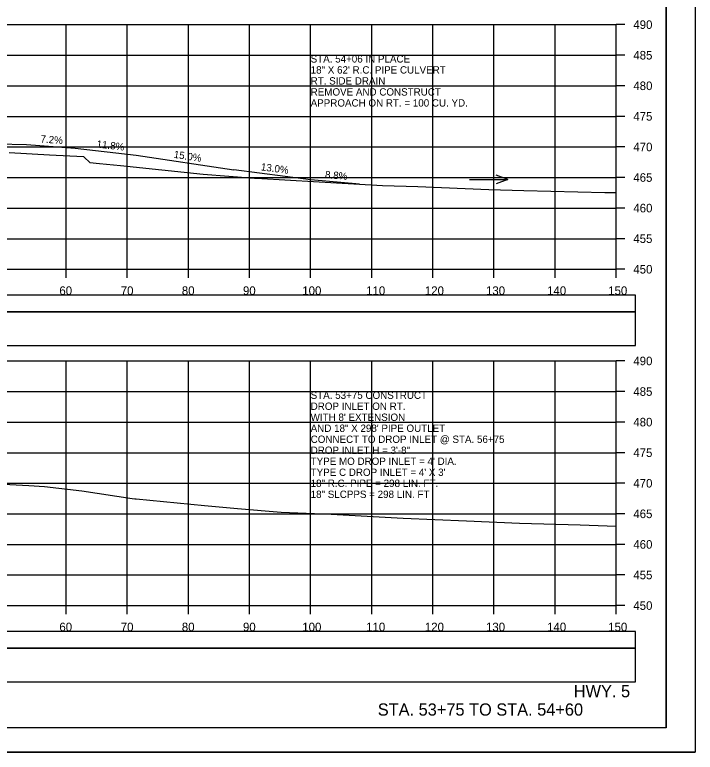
# Model space of a CAD drawing. Extents: x 1371057 to 1372761, y 380005 to 390517.
# Drawn here: x 1371945.8 to 1372057.1, y 383631.8 to 383752.4 of the extents above; entities that cross this region are included whole.
import ezdxf

# ---------------------------------------------------------------- set-up
doc = ezdxf.new("R2010")
doc.units = 0
for name, color, linetype in [('R_Axis', 7, 'Continuous'), ('R_Axis Annot', 7, 'Continuous'), ('R_Border', 7, 'Continuous'), ('R_Detour', 7, 'Continuous'), ('R_Dimension', 7, 'Continuous'), ('R_Draft', 7, 'Continuous'), ('R_Drive', 7, 'Continuous'), ('R_Exist Surface', 7, 'Continuous'), ('R_Grid', 7, 'Continuous'), ('R_No Plot', 7, 'Continuous'), ('R_Water Annot', 7, 'Continuous'), ('R_Xsect Elev', 7, 'Continuous')]:
    doc.layers.add(name, color=color, linetype=linetype)

msp = doc.modelspace()

# ---------------------------------------------------------------- linework, layer by layer
at = {"layer": 'R_Axis'}
for p, q in [((1372044.21, 383710.81), (1372044.21, 383750.81)), ((1372045.61, 383750.81), (1372044.21, 383750.81)), ((1372045.61, 383745.81), (1372044.21, 383745.81)), ((1372045.61, 383740.81), (1372044.21, 383740.81)), ((1372045.61, 383735.81), (1372044.21, 383735.81)), ((1372045.61, 383730.81), (1372044.21, 383730.81)), ((1372045.61, 383725.81), (1372044.21, 383725.81)), ((1372045.61, 383720.81), (1372044.21, 383720.81)), ((1372045.61, 383715.81), (1372044.21, 383715.81)), ((1371744.21, 383710.81), (1372044.21, 383710.81)), ((1371954.21, 383709.41), (1371954.21, 383710.81)), ((1371964.21, 383709.41), (1371964.21, 383710.81)), ((1371974.21, 383709.41), (1371974.21, 383710.81)), ((1371984.21, 383709.41), (1371984.21, 383710.81)), ((1371994.21, 383709.41), (1371994.21, 383710.81)), ((1372004.21, 383709.41), (1372004.21, 383710.81)), ((1372014.21, 383709.41), (1372014.21, 383710.81)), ((1372024.21, 383709.41), (1372024.21, 383710.81)), ((1372034.21, 383709.41), (1372034.21, 383710.81)), ((1372044.21, 383709.41), (1372044.21, 383710.81)), ((1372045.61, 383710.81), (1372044.21, 383710.81)), ((1372044.21, 383655.81), (1372044.21, 383695.81)), ((1372045.61, 383695.81), (1372044.21, 383695.81)), ((1372045.61, 383690.81), (1372044.21, 383690.81)), ((1372045.61, 383685.81), (1372044.21, 383685.81)), ((1372045.61, 383680.81), (1372044.21, 383680.81)), ((1372045.61, 383675.81), (1372044.21, 383675.81)), ((1372045.61, 383670.81), (1372044.21, 383670.81)), ((1372045.61, 383665.81), (1372044.21, 383665.81)), ((1372045.61, 383660.81), (1372044.21, 383660.81)), ((1371744.21, 383655.81), (1372044.21, 383655.81)), ((1371954.21, 383654.41), (1371954.21, 383655.81)), ((1371964.21, 383654.41), (1371964.21, 383655.81)), ((1371974.21, 383654.41), (1371974.21, 383655.81)), ((1371984.21, 383654.41), (1371984.21, 383655.81)), ((1371994.21, 383654.41), (1371994.21, 383655.81)), ((1372004.21, 383654.41), (1372004.21, 383655.81)), ((1372014.21, 383654.41), (1372014.21, 383655.81)), ((1372024.21, 383654.41), (1372024.21, 383655.81)), ((1372034.21, 383654.41), (1372034.21, 383655.81)), ((1372044.21, 383654.41), (1372044.21, 383655.81)), ((1372045.61, 383655.81), (1372044.21, 383655.81))]:
    msp.add_line(p, q, dxfattribs=at)
at = {"layer": 'R_Border'}
for q in [(1372052.39, 383841.27), (1371736.21, 383635.81)]:
    msp.add_line((1372052.39, 383635.81), q, dxfattribs=at)
at = {"layer": 'R_Detour'}
for points in [[(1371741.06, 383703.85), (1372047.37, 383703.85), (1372047.37, 383706.56), (1371741.06, 383706.56)], [(1371741.06, 383648.85), (1372047.37, 383648.85), (1372047.37, 383651.56), (1371741.06, 383651.56)]]:
    msp.add_lwpolyline(points, close=True, dxfattribs=at)
at = {"layer": 'R_Dimension'}
for points in [[(1371741.06, 383698.33), (1372047.37, 383698.33), (1372047.37, 383703.85), (1371741.06, 383703.85)], [(1371741.06, 383643.33), (1372047.37, 383643.33), (1372047.37, 383648.85), (1371741.06, 383648.85)]]:
    msp.add_lwpolyline(points, close=True, dxfattribs=at)
at = {"layer": 'R_Drive'}
for p, q in [((1371939.71, 383731.41), (1371947.7, 383731.2)), ((1371947.7, 383731.2), (1371955.68, 383730.63)), ((1371955.68, 383730.63), (1371965.68, 383729.45)), ((1371965.68, 383729.45), (1371981.64, 383727.06)), ((1371994.24, 383725.42), (1371981.64, 383727.06)), ((1372002.21, 383724.72), (1371994.24, 383725.42))]:
    msp.add_line(p, q, dxfattribs=at)
at = {"layer": 'R_Exist Surface'}
for points in [[(1371944.86, 383729.89), (1371951.5, 383729.52), (1371957.06, 383729.23), (1371957.08, 383729.23), (1371957.09, 383729.23), (1371957.16, 383729.14), (1371958.1, 383728.27), (1371959.66, 383728.1), (1371963.09, 383727.79), (1371976.64, 383726.37), (1371985.03, 383725.7), (1371985.29, 383725.7), (1371990.9, 383725.35), (1372005.96, 383724.5), (1372011.73, 383724.35), (1372023.36, 383723.86), (1372029.09, 383723.7), (1372042.33, 383723.36), (1372044.21, 383723.34)], [(1371942.87, 383675.74), (1371948.1, 383675.45), (1371950.65, 383675.29), (1371956.76, 383674.55), (1371964.98, 383673.33), (1371965.45, 383673.27), (1371965.66, 383673.24), (1371976.82, 383672.15), (1371982.23, 383671.71), (1371989.37, 383671.11), (1371997.57, 383670.78), (1372009.33, 383670.1), (1372019.72, 383669.64), (1372028.36, 383669.28), (1372038.32, 383669.02), (1372044.21, 383668.77)]]:
    msp.add_lwpolyline(points, dxfattribs=at)
at = {"layer": 'R_Grid'}
for p, q in [((1371744.21, 383750.81), (1372044.21, 383750.81)), ((1371954.21, 383710.81), (1371954.21, 383750.81)), ((1371964.21, 383710.81), (1371964.21, 383750.81)), ((1371974.21, 383710.81), (1371974.21, 383750.81)), ((1371984.21, 383710.81), (1371984.21, 383750.81)), ((1371994.21, 383710.81), (1371994.21, 383750.81)), ((1372004.21, 383710.81), (1372004.21, 383750.81)), ((1372014.21, 383710.81), (1372014.21, 383750.81)), ((1372024.21, 383710.81), (1372024.21, 383750.81)), ((1372034.21, 383710.81), (1372034.21, 383750.81)), ((1372044.21, 383710.81), (1372044.21, 383750.81)), ((1371744.21, 383745.81), (1372044.21, 383745.81)), ((1371744.21, 383740.81), (1372044.21, 383740.81)), ((1371744.21, 383735.81), (1372044.21, 383735.81)), ((1371744.21, 383730.81), (1372044.21, 383730.81)), ((1371744.21, 383725.81), (1372044.21, 383725.81)), ((1371744.21, 383720.81), (1372044.21, 383720.81)), ((1371744.21, 383715.81), (1372044.21, 383715.81)), ((1371744.21, 383710.81), (1372044.21, 383710.81)), ((1371744.21, 383695.81), (1372044.21, 383695.81)), ((1371954.21, 383655.81), (1371954.21, 383695.81)), ((1371964.21, 383655.81), (1371964.21, 383695.81)), ((1371974.21, 383655.81), (1371974.21, 383695.81)), ((1371984.21, 383655.81), (1371984.21, 383695.81)), ((1371994.21, 383655.81), (1371994.21, 383695.81)), ((1372004.21, 383655.81), (1372004.21, 383695.81)), ((1372014.21, 383655.81), (1372014.21, 383695.81)), ((1372024.21, 383655.81), (1372024.21, 383695.81)), ((1372034.21, 383655.81), (1372034.21, 383695.81)), ((1372044.21, 383655.81), (1372044.21, 383695.81)), ((1371744.21, 383690.81), (1372044.21, 383690.81)), ((1371744.21, 383685.81), (1372044.21, 383685.81)), ((1371744.21, 383680.81), (1372044.21, 383680.81)), ((1371744.21, 383675.81), (1372044.21, 383675.81)), ((1371744.21, 383670.81), (1372044.21, 383670.81)), ((1371744.21, 383665.81), (1372044.21, 383665.81)), ((1371744.21, 383660.81), (1372044.21, 383660.81)), ((1371744.21, 383655.81), (1372044.21, 383655.81))]:
    msp.add_line(p, q, dxfattribs=at)
at = {"layer": 'R_No Plot'}
msp.add_line((1371723.81, 383631.83), (1372057.14, 383631.83), dxfattribs=at)
for points in [[(1371723.8, 383845.16), (1372057.14, 383845.16), (1372057.14, 383631.82), (1371723.8, 383631.82)], [(1371970.13, 383841.27), (1371989.75, 383841.27), (1371989.75, 383831.39), (1372005.86, 383831.39), (1372029.06, 383831.39), (1372029.18, 383803.23), (1372052.39, 383803.23), (1372052.39, 383635.81), (1371736.21, 383635.81), (1371736.21, 383841.27)]]:
    msp.add_lwpolyline(points, close=True, dxfattribs=at)
at = {"layer": 'R_Water Annot'}
for p, q in [((1372020.18, 383725.5), (1372026.46, 383725.5)), ((1372026.46, 383725.5), (1372024.54, 383726.2)), ((1372026.46, 383725.5), (1372024.54, 383724.8))]:
    msp.add_line(p, q, dxfattribs=at)

# ---------------------------------------------------------------- texts
at = {"layer": 'R_Axis Annot'}
for s, p in [('490', (1372047.01, 383750.11)), ('485', (1372047.01, 383745.11)), ('480', (1372047.01, 383740.11)), ('475', (1372047.01, 383735.11)), ('470', (1372047.01, 383730.11)), ('465', (1372047.01, 383725.11)), ('460', (1372047.01, 383720.11)), ('455', (1372047.01, 383715.11)), ('450', (1372047.01, 383710.11)), ('60', (1371953.09, 383706.61)), ('70', (1371963.13, 383706.61)), ('80', (1371973.13, 383706.61)), ('90', (1371983.13, 383706.61)), ('100', (1371992.84, 383706.61)), ('110', (1372003.29, 383706.61)), ('120', (1372012.9, 383706.61)), ('130', (1372022.9, 383706.61)), ('140', (1372032.9, 383706.61)), ('150', (1372042.9, 383706.61)), ('490', (1372047.01, 383695.11)), ('485', (1372047.01, 383690.11)), ('480', (1372047.01, 383685.11)), ('475', (1372047.01, 383680.11)), ('470', (1372047.01, 383675.11)), ('465', (1372047.01, 383670.11)), ('460', (1372047.01, 383665.11)), ('455', (1372047.01, 383660.11)), ('450', (1372047.01, 383655.11)), ('60', (1371953.09, 383651.61)), ('70', (1371963.13, 383651.61)), ('80', (1371973.13, 383651.61)), ('90', (1371983.13, 383651.61)), ('100', (1371992.84, 383651.61)), ('110', (1372003.29, 383651.61)), ('120', (1372012.9, 383651.61)), ('130', (1372022.9, 383651.61)), ('140', (1372032.9, 383651.61)), ('150', (1372042.9, 383651.61))]:
    msp.add_text(s, height=1.4, dxfattribs=at).set_placement(p)
at = {"layer": 'R_Draft'}
for s, p in [('HWY. 5', (1372037.27, 383640.81)), ('STA. 53+75 TO STA. 54+60', (1372005.19, 383637.81))]:
    msp.add_text(s, height=2, dxfattribs=at).set_placement(p)
at = {"layer": 'R_Water Annot'}
for s, p in [('STA. 54+06 IN PLACE', (1371994.21, 383744.61)), ('18" X 62\' R.C. PIPE CULVERT', (1371994.21, 383742.81)), ('RT. SIDE DRAIN', (1371994.21, 383741.01)), ('REMOVE AND CONSTRUCT', (1371994.21, 383739.21)), ('APPROACH ON RT. = 100 CU. YD.', (1371994.21, 383737.41)), ('STA. 53+75 CONSTRUCT', (1371994.21, 383689.61)), ('DROP INLET ON RT.', (1371994.21, 383687.81)), ("WITH 8' EXTENSION", (1371994.21, 383686.01)), ('AND 18" X 298\' PIPE OUTLET', (1371994.21, 383684.21)), ('CONNECT TO DROP INLET @ STA. 56+75', (1371994.21, 383682.41)), ('DROP INLET H = 3\'-8"', (1371994.21, 383680.61)), ("TYPE MO DROP INLET = 4' DIA.", (1371994.21, 383678.81)), ("TYPE C DROP INLET = 4' X 3'", (1371994.21, 383677.01)), ('18" R.C. PIPE = 298 LIN. FT.', (1371994.21, 383675.21)), ('18" SLCPPS = 298 LIN. FT', (1371994.21, 383673.41))]:
    msp.add_text(s, height=1.2, dxfattribs=at).set_placement(p)
at = {"layer": 'R_Xsect Elev'}
for s, rotation, p in [('7.2%', 355.8818, (1371949.97, 383731.54)), ('11.8%', 353.2702, (1371959.13, 383730.73)), ('15.0%', 351.4692, (1371971.75, 383729.04)), ('13.0%', 352.5931, (1371986.01, 383726.99)), ('8.8%', 354.9709, (1371996.52, 383725.72))]:
    msp.add_text(s, height=1.2, rotation=rotation, dxfattribs=at).set_placement(p)

doc.saveas('drawing.dxf')
